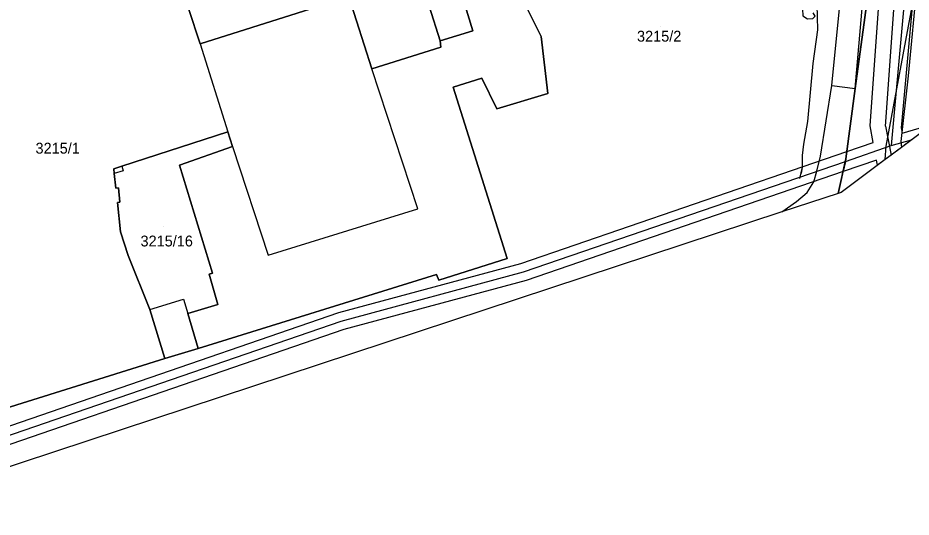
# Model space of a CAD drawing. Extents: x -264070 to -262271, y -1238894 to -1238141.
# Drawn here: x -262711.1 to -262546.2, y -1238732 to -1238640 of the extents above; entities that cross this region are included whole.
import ezdxf

# ---------------------------------------------------------------- set-up
doc = ezdxf.new("R2010")
doc.units = 0
for name, color, linetype in [('body_kn', 7, 'Continuous'), ('katuz_linie', 7, 'Continuous'), ('kladpar_druhypozemkov', 7, 'Continuous'), ('kladpar_hranice', 7, 'Continuous'), ('kladpar_parcelnecisla', 7, 'Continuous'), ('kladpar_plochy', 7, 'Continuous'), ('tarchy_linie', 7, 'Continuous'), ('zappar_hrandruhpozemk', 7, 'Continuous'), ('zuob_linie', 7, 'Continuous'), ('zuob_plochy', 7, 'Continuous')]:
    doc.layers.add(name, color=color, linetype=linetype)

msp = doc.modelspace()

# ---------------------------------------------------------------- linework, layer by layer
at = {"layer": 'body_kn'}
for p, q in [((-262565.37, -1238640.16), (-262565.37, -1238640.16)), ((-262564.37, -1238640.11), (-262564.37, -1238640.11)), ((-262627.14, -1238642.4), (-262627.14, -1238642.4)), ((-262563.51, -1238642.18), (-262563.51, -1238642.18)), ((-262614.48, -1238643.44), (-262614.48, -1238643.44)), ((-262677.4, -1238644.79), (-262677.4, -1238644.79)), ((-262677.4, -1238644.79), (-262677.4, -1238644.79)), ((-262633.15, -1238644.21), (-262633.15, -1238644.21)), ((-262633.15, -1238644.21), (-262633.15, -1238644.21)), ((-262632.99, -1238645.39), (-262632.99, -1238645.39)), ((-262564.36, -1238648.39), (-262564.36, -1238648.39)), ((-262645.74, -1238649.36), (-262645.74, -1238649.36)), ((-262546.76, -1238650.7), (-262546.76, -1238650.7)), ((-262625.48, -1238651.13), (-262625.48, -1238651.13)), ((-262630.74, -1238652.74), (-262630.74, -1238652.74)), ((-262613.26, -1238653.91), (-262613.26, -1238653.91)), ((-262564.85, -1238653.72), (-262564.85, -1238653.72)), ((-262560.87, -1238652.43), (-262560.87, -1238652.43)), ((-262560.87, -1238652.43), (-262560.87, -1238652.43)), ((-262556.57, -1238652.99), (-262556.57, -1238652.99)), ((-262622.69, -1238656.74), (-262622.69, -1238656.74)), ((-262565.38, -1238659.07), (-262565.38, -1238659.07)), ((-262553.83, -1238659.9), (-262553.83, -1238659.9)), ((-262550.98, -1238659.98), (-262550.98, -1238659.98)), ((-262548.09, -1238660.27), (-262548.09, -1238660.27)), ((-262672.32, -1238661.03), (-262672.32, -1238661.03)), ((-262672.32, -1238661.03), (-262672.32, -1238661.03)), ((-262547.89, -1238661.27), (-262547.89, -1238661.27)), ((-262671.48, -1238663.71), (-262671.48, -1238663.71)), ((-262566.08, -1238663.28), (-262566.08, -1238663.28)), ((-262553.24, -1238662.94), (-262553.24, -1238662.94)), ((-262550.82, -1238663.65), (-262550.82, -1238663.65)), ((-262549.94, -1238663.55), (-262549.94, -1238663.55)), ((-262548.14, -1238662.8), (-262548.14, -1238662.8)), ((-262548.03, -1238663.88), (-262548.03, -1238663.88)), ((-262566.35, -1238665.36), (-262566.35, -1238665.36)), ((-262562.96, -1238665.49), (-262562.96, -1238665.49)), ((-262558.09, -1238664.6), (-262558.09, -1238664.6)), ((-262549.93, -1238665.3), (-262549.93, -1238665.3)), ((-262681.23, -1238667.12), (-262681.23, -1238667.12)), ((-262681.23, -1238667.12), (-262681.23, -1238667.12)), ((-262558.38, -1238666.45), (-262558.38, -1238666.45)), ((-262558.38, -1238666.45), (-262558.38, -1238666.45)), ((-262558.27, -1238665.98), (-262558.27, -1238665.98)), ((-262552.61, -1238666.22), (-262552.61, -1238666.22)), ((-262552.43, -1238667.15), (-262552.43, -1238667.15)), ((-262551.01, -1238666.1), (-262551.01, -1238666.1)), ((-262551.01, -1238666.1), (-262551.01, -1238666.1)), ((-262693.34, -1238667.81), (-262693.34, -1238667.81)), ((-262693.26, -1238668.66), (-262693.26, -1238668.66)), ((-262691.85, -1238667.32), (-262691.85, -1238667.32)), ((-262691.85, -1238667.32), (-262691.85, -1238667.32)), ((-262691.6, -1238668.19), (-262691.6, -1238668.19)), ((-262566.53, -1238668.7), (-262566.53, -1238668.7)), ((-262566.35, -1238667.52), (-262566.35, -1238667.52)), ((-262566.35, -1238667.52), (-262566.35, -1238667.52)), ((-262563.66, -1238668.24), (-262563.66, -1238668.24)), ((-262558.8, -1238668.34), (-262558.8, -1238668.34)), ((-262566.82, -1238669.6), (-262566.82, -1238669.6)), ((-262564.2, -1238670.2), (-262564.2, -1238670.2)), ((-262692.99, -1238671.38), (-262692.99, -1238671.38)), ((-262692.48, -1238671.3), (-262692.48, -1238671.3)), ((-262565.43, -1238672.19), (-262565.43, -1238672.19)), ((-262559.7, -1238672.35), (-262559.7, -1238672.35)), ((-262559.18, -1238672.18), (-262559.18, -1238672.18)), ((-262692.7, -1238674.01), (-262692.7, -1238674.01)), ((-262692.22, -1238673.96), (-262692.22, -1238673.96)), ((-262637.23, -1238675.21), (-262637.23, -1238675.21)), ((-262567.39, -1238673.87), (-262567.39, -1238673.87)), ((-262570.12, -1238675.78), (-262570.12, -1238675.78)), ((-262570.12, -1238675.78), (-262570.12, -1238675.78)), ((-262692.15, -1238679.42), (-262692.15, -1238679.42)), ((-262690.71, -1238683.8), (-262690.71, -1238683.8)), ((-262664.89, -1238683.77), (-262664.89, -1238683.77)), ((-262620.8, -1238684.39), (-262620.8, -1238684.39)), ((-262618.24, -1238685.26), (-262618.24, -1238685.26)), ((-262617.76, -1238686.84), (-262617.76, -1238686.84)), ((-262675.78, -1238687.25), (-262675.78, -1238687.25)), ((-262675.17, -1238687.05), (-262675.17, -1238687.05)), ((-262633.81, -1238687.32), (-262633.81, -1238687.32)), ((-262633.41, -1238688.37), (-262633.41, -1238688.37)), ((-262617.28, -1238688.42), (-262617.28, -1238688.42)), ((-262680.52, -1238691.87), (-262680.52, -1238691.87)), ((-262674.19, -1238692.82), (-262674.19, -1238692.82)), ((-262686.68, -1238693.74), (-262686.68, -1238693.74)), ((-262686.68, -1238693.74), (-262686.68, -1238693.74)), ((-262679.72, -1238694.5), (-262679.72, -1238694.5)), ((-262651.86, -1238694.32), (-262651.86, -1238694.32)), ((-262651.38, -1238695.9), (-262651.38, -1238695.9)), ((-262650.9, -1238697.48), (-262650.9, -1238697.48)), ((-262677.77, -1238700.93), (-262677.77, -1238700.93)), ((-262677.77, -1238700.93), (-262677.77, -1238700.93)), ((-262683.93, -1238702.82), (-262683.93, -1238702.82)), ((-262683.93, -1238702.82), (-262683.93, -1238702.82))]:
    msp.add_line(p, q, dxfattribs=at)
at = {"layer": 'katuz_linie'}
msp.add_lwpolyline([(-262543.32, -1238660.38), (-262548.03, -1238663.88), (-262551.01, -1238666.1), (-262559.18, -1238672.18), (-262559.7, -1238672.35), (-262570.12, -1238675.78), (-262740.88, -1238732.05)], dxfattribs=at)
at = {"layer": 'kladpar_druhypozemkov'}
for p, q in [((-262592.56, -1238641.58), (-262592.56, -1238641.58)), ((-262703.77, -1238662.91), (-262703.77, -1238662.91)), ((-262684.1, -1238678.37), (-262684.1, -1238678.37))]:
    msp.add_line(p, q, dxfattribs=at)
at = {"layer": 'kladpar_hranice'}
for p, q in [((-262672.32, -1238661.03), (-262671.48, -1238663.71)), ((-262671.48, -1238663.71), (-262672.32, -1238661.03)), ((-262671.48, -1238663.71), (-262681.23, -1238667.12)), ((-262677.77, -1238700.93), (-262683.93, -1238702.82))]:
    msp.add_line(p, q, dxfattribs=at)
for points in [[(-262543.32, -1238660.38), (-262548.03, -1238663.88), (-262551.01, -1238666.1), (-262559.18, -1238672.18), (-262559.7, -1238672.35), (-262558.27, -1238665.98), (-262556.57, -1238652.99), (-262551.4, -1238615.05), (-262549.89, -1238597.4), (-262549, -1238588.22), (-262546.84, -1238556.69), (-262547.56, -1238555.08), (-262548.65, -1238552.64), (-262544.73, -1238532.31)], [(-262656.14, -1238616.11), (-262643.28, -1238612.19), (-262633.15, -1238644.21), (-262632.99, -1238645.39), (-262645.74, -1238649.36), (-262649.98, -1238636.07), (-262651.94, -1238629.5), (-262655.82, -1238617.26), (-262656.14, -1238616.11)], [(-262628.93, -1238636.31), (-262627.14, -1238642.4), (-262633.15, -1238644.21), (-262643.28, -1238612.19)], [(-262551.4, -1238615.05), (-262556.57, -1238652.99), (-262558.27, -1238665.98), (-262559.7, -1238672.35), (-262570.12, -1238675.78), (-262740.88, -1238732.05), (-262742.12, -1238728.6), (-262735.27, -1238722.57), (-262732.37, -1238721.14), (-262714.42, -1238712.3), (-262683.93, -1238702.82), (-262677.77, -1238700.93), (-262633.81, -1238687.32), (-262633.41, -1238688.37), (-262620.8, -1238684.39), (-262630.74, -1238652.74), (-262625.48, -1238651.13), (-262622.69, -1238656.74), (-262613.26, -1238653.91), (-262614.48, -1238643.44), (-262619.28, -1238633.77)], [(-262683.43, -1238626.55), (-262665.21, -1238620.49), (-262655.82, -1238617.26), (-262651.94, -1238629.5), (-262649.98, -1238636.07), (-262677.4, -1238644.79), (-262679.56, -1238638.28), (-262683.43, -1238626.55)], [(-262683.93, -1238702.82), (-262714.42, -1238712.3), (-262736.63, -1238643.27), (-262683.43, -1238626.55), (-262679.56, -1238638.28), (-262677.4, -1238644.79), (-262649.98, -1238636.07), (-262645.74, -1238649.36), (-262632.99, -1238645.39), (-262633.15, -1238644.21)], [(-262633.15, -1238644.21), (-262627.14, -1238642.4), (-262628.93, -1238636.31), (-262619.28, -1238633.77), (-262614.48, -1238643.44), (-262613.26, -1238653.91), (-262622.69, -1238656.74), (-262625.48, -1238651.13), (-262630.74, -1238652.74), (-262620.8, -1238684.39), (-262633.41, -1238688.37), (-262633.81, -1238687.32), (-262677.77, -1238700.93)], [(-262683.93, -1238702.82), (-262686.68, -1238693.74), (-262690.71, -1238683.8), (-262692.15, -1238679.42), (-262692.7, -1238674.01), (-262692.22, -1238673.96), (-262692.48, -1238671.3), (-262692.99, -1238671.38), (-262693.26, -1238668.66), (-262693.34, -1238667.81), (-262691.85, -1238667.32), (-262672.32, -1238661.03)], [(-262672.32, -1238661.03), (-262691.85, -1238667.32), (-262693.34, -1238667.81), (-262693.26, -1238668.66), (-262692.99, -1238671.38), (-262692.48, -1238671.3), (-262692.22, -1238673.96), (-262692.7, -1238674.01), (-262692.15, -1238679.42), (-262690.71, -1238683.8), (-262686.68, -1238693.74), (-262683.93, -1238702.82)], [(-262677.77, -1238700.93), (-262679.72, -1238694.5), (-262674.19, -1238692.82), (-262675.78, -1238687.25), (-262675.17, -1238687.05), (-262681.23, -1238667.12), (-262671.48, -1238663.71)], [(-262681.23, -1238667.12), (-262675.17, -1238687.05), (-262675.78, -1238687.25), (-262674.19, -1238692.82), (-262679.72, -1238694.5), (-262677.77, -1238700.93)]]:
    msp.add_lwpolyline(points, dxfattribs=at)
at = {"layer": 'kladpar_plochy'}
for points in [[(-262543.32, -1238660.38), (-262548.03, -1238663.88), (-262551.01, -1238666.1), (-262559.18, -1238672.18), (-262559.7, -1238672.35), (-262558.27, -1238665.98), (-262556.57, -1238652.99), (-262551.4, -1238615.05), (-262549.89, -1238597.4), (-262549, -1238588.22), (-262546.84, -1238556.69), (-262547.56, -1238555.08), (-262548.65, -1238552.64), (-262544.73, -1238532.31)], [(-262628.93, -1238636.31), (-262627.14, -1238642.4), (-262633.15, -1238644.21), (-262643.28, -1238612.19)], [(-262551.4, -1238615.05), (-262556.57, -1238652.99), (-262558.27, -1238665.98), (-262559.7, -1238672.35), (-262570.12, -1238675.78), (-262740.88, -1238732.05), (-262742.12, -1238728.6), (-262735.27, -1238722.57), (-262732.37, -1238721.14), (-262714.42, -1238712.3), (-262683.93, -1238702.82), (-262677.77, -1238700.93), (-262633.81, -1238687.32), (-262633.41, -1238688.37), (-262620.8, -1238684.39), (-262630.74, -1238652.74), (-262625.48, -1238651.13), (-262622.69, -1238656.74), (-262613.26, -1238653.91), (-262614.48, -1238643.44), (-262619.28, -1238633.77)], [(-262619.28, -1238633.77), (-262614.48, -1238643.44), (-262613.26, -1238653.91), (-262622.69, -1238656.74), (-262625.48, -1238651.13), (-262630.74, -1238652.74), (-262620.8, -1238684.39), (-262633.41, -1238688.37), (-262633.81, -1238687.32), (-262677.77, -1238700.93), (-262679.72, -1238694.5), (-262674.19, -1238692.82), (-262675.78, -1238687.25), (-262675.17, -1238687.05), (-262681.23, -1238667.12), (-262671.48, -1238663.71), (-262672.32, -1238661.03), (-262691.85, -1238667.32), (-262693.34, -1238667.81), (-262693.26, -1238668.66), (-262692.99, -1238671.38), (-262692.48, -1238671.3), (-262692.22, -1238673.96), (-262692.7, -1238674.01), (-262692.15, -1238679.42), (-262690.71, -1238683.8), (-262686.68, -1238693.74), (-262683.93, -1238702.82), (-262714.42, -1238712.3)], [(-262679.56, -1238638.28), (-262677.4, -1238644.79), (-262649.98, -1238636.07), (-262645.74, -1238649.36), (-262632.99, -1238645.39), (-262633.15, -1238644.21), (-262627.14, -1238642.4), (-262628.93, -1238636.31)]]:
    msp.add_lwpolyline(points, dxfattribs=at)
for points in [[(-262656.14, -1238616.11), (-262643.28, -1238612.19), (-262633.15, -1238644.21), (-262632.99, -1238645.39), (-262645.74, -1238649.36), (-262649.98, -1238636.07), (-262651.94, -1238629.5), (-262655.82, -1238617.26)], [(-262683.43, -1238626.55), (-262665.21, -1238620.49), (-262655.82, -1238617.26), (-262651.94, -1238629.5), (-262649.98, -1238636.07), (-262677.4, -1238644.79), (-262679.56, -1238638.28)], [(-262681.23, -1238667.12), (-262675.17, -1238687.05), (-262675.78, -1238687.25), (-262674.19, -1238692.82), (-262679.72, -1238694.5), (-262677.77, -1238700.93), (-262683.93, -1238702.82), (-262686.68, -1238693.74), (-262690.71, -1238683.8), (-262692.15, -1238679.42), (-262692.7, -1238674.01), (-262692.22, -1238673.96), (-262692.48, -1238671.3), (-262692.99, -1238671.38), (-262693.26, -1238668.66), (-262693.34, -1238667.81), (-262691.85, -1238667.32), (-262672.32, -1238661.03), (-262671.48, -1238663.71)]]:
    msp.add_lwpolyline(points, close=True, dxfattribs=at)
at = {"layer": 'tarchy_linie'}
for p, q in [((-262550.98, -1238659.98), (-262549.93, -1238665.3)), ((-262558.38, -1238666.45), (-262549.94, -1238663.55)), ((-262566.35, -1238667.52), (-262566.82, -1238669.6))]:
    msp.add_line(p, q, dxfattribs=at)
for points in [[(-262521.61, -1238472.42), (-262523.48, -1238478.31), (-262540.38, -1238555), (-262541.94, -1238575.58), (-262549.94, -1238663.55), (-262546.17, -1238662.5)], [(-262546.17, -1238662.5), (-262548.03, -1238663.88), (-262549.93, -1238665.3), (-262551.01, -1238666.1), (-262552.43, -1238667.15), (-262552.61, -1238666.22), (-262558.8, -1238668.34), (-262558.38, -1238666.45), (-262558.27, -1238665.98), (-262558.09, -1238664.6), (-262553.24, -1238662.94), (-262553.83, -1238659.9), (-262546.91, -1238563.24), (-262547.28, -1238563.06), (-262547.15, -1238561.24), (-262547.03, -1238559.41), (-262546.33, -1238559.75), (-262545.89, -1238557.53), (-262546.91, -1238557.71), (-262546.84, -1238556.69), (-262547.07, -1238556.17), (-262547.56, -1238555.08), (-262547.72, -1238554.71), (-262545.24, -1238554.28)], [(-262550.98, -1238659.98), (-262544.02, -1238562.74), (-262547.15, -1238561.24)], [(-262540.4, -1238575.71), (-262548.09, -1238660.27), (-262547.89, -1238661.27), (-262543.74, -1238659.99)], [(-262612.84, -1238634.7), (-262612.36, -1238634.33), (-262609.72, -1238633.86), (-262604.56, -1238632.86), (-262596.2, -1238631.74), (-262592.6, -1238631.34), (-262588.37, -1238631.92), (-262582.41, -1238633.31), (-262575.46, -1238634.61), (-262570.07, -1238635.91), (-262567.76, -1238636.71), (-262566.44, -1238637.35), (-262566.31, -1238638.38), (-262566.22, -1238639.64), (-262565.37, -1238640.16), (-262564.37, -1238640.11), (-262563.94, -1238639.68), (-262564.31, -1238639.06)], [(-262564.11, -1238637.28), (-262563.63, -1238637.53), (-262563.51, -1238642.18), (-262564.36, -1238648.39), (-262564.85, -1238653.72), (-262565.38, -1238659.07), (-262566.08, -1238663.28), (-262566.35, -1238665.36), (-262566.35, -1238667.52), (-262566.53, -1238668.7)], [(-262736.15, -1238723.35), (-262651.86, -1238694.32), (-262618.24, -1238685.26), (-262558.09, -1238664.6), (-262558.27, -1238665.98), (-262558.38, -1238666.45), (-262558.8, -1238668.34), (-262617.28, -1238688.42), (-262650.9, -1238697.48), (-262742.06, -1238728.77), (-262742.12, -1238728.6), (-262739.3, -1238726.12), (-262736.15, -1238723.35)], [(-262739.3, -1238726.12), (-262651.38, -1238695.9), (-262617.76, -1238686.84), (-262558.38, -1238666.45)]]:
    msp.add_lwpolyline(points, dxfattribs=at)
at = {"layer": 'zappar_hrandruhpozemk'}
for p, q in [((-262550.82, -1238663.65), (-262545.16, -1238633.15)), ((-262677.4, -1238644.79), (-262672.32, -1238661.03)), ((-262637.23, -1238675.21), (-262645.74, -1238649.36)), ((-262546.76, -1238650.7), (-262548.14, -1238662.8)), ((-262551.01, -1238666.1), (-262550.82, -1238663.65)), ((-262548.14, -1238662.8), (-262548.03, -1238663.88)), ((-262691.6, -1238668.19), (-262693.26, -1238668.66)), ((-262691.85, -1238667.32), (-262691.6, -1238668.19)), ((-262686.68, -1238693.74), (-262680.52, -1238691.87)), ((-262680.52, -1238691.87), (-262679.72, -1238694.5))]:
    msp.add_line(p, q, dxfattribs=at)
for points in [[(-262544.71, -1238600.24), (-262543.58, -1238616.66), (-262545.16, -1238633.15), (-262546.76, -1238650.7)], [(-262562.96, -1238665.49), (-262560.87, -1238652.43), (-262558.66, -1238630.19)], [(-262560.87, -1238652.43), (-262556.57, -1238652.99), (-262554.58, -1238630.48)], [(-262560.87, -1238652.43), (-262556.57, -1238652.99), (-262554.58, -1238630.48)], [(-262671.48, -1238663.71), (-262664.89, -1238683.77), (-262637.23, -1238675.21)], [(-262570.12, -1238675.78), (-262567.39, -1238673.87), (-262565.43, -1238672.19), (-262564.2, -1238670.2), (-262563.66, -1238668.24), (-262562.96, -1238665.49)]]:
    msp.add_lwpolyline(points, dxfattribs=at)
at = {"layer": 'zuob_linie'}
msp.add_lwpolyline([(-262543.32, -1238660.38), (-262548.03, -1238663.88), (-262551.01, -1238666.1), (-262559.18, -1238672.18), (-262559.7, -1238672.35), (-262570.12, -1238675.78), (-262740.88, -1238732.05)], dxfattribs=at)
at = {"layer": 'zuob_plochy'}
msp.add_lwpolyline([(-262543.32, -1238660.38), (-262548.03, -1238663.88), (-262551.01, -1238666.1), (-262559.18, -1238672.18), (-262559.7, -1238672.35), (-262570.12, -1238675.78), (-262740.88, -1238732.05)], dxfattribs=at)

# ---------------------------------------------------------------- texts
at = {"layer": 'kladpar_parcelnecisla'}
for s, p in [('3215/2', (-262596.82, -1238644.37)), ('3215/1', (-262707.8, -1238665.02)), ('3215/16', (-262688.43, -1238682.14))]:
    msp.add_text(s, height=2, dxfattribs=at).set_placement(p)

doc.saveas('drawing.dxf')
